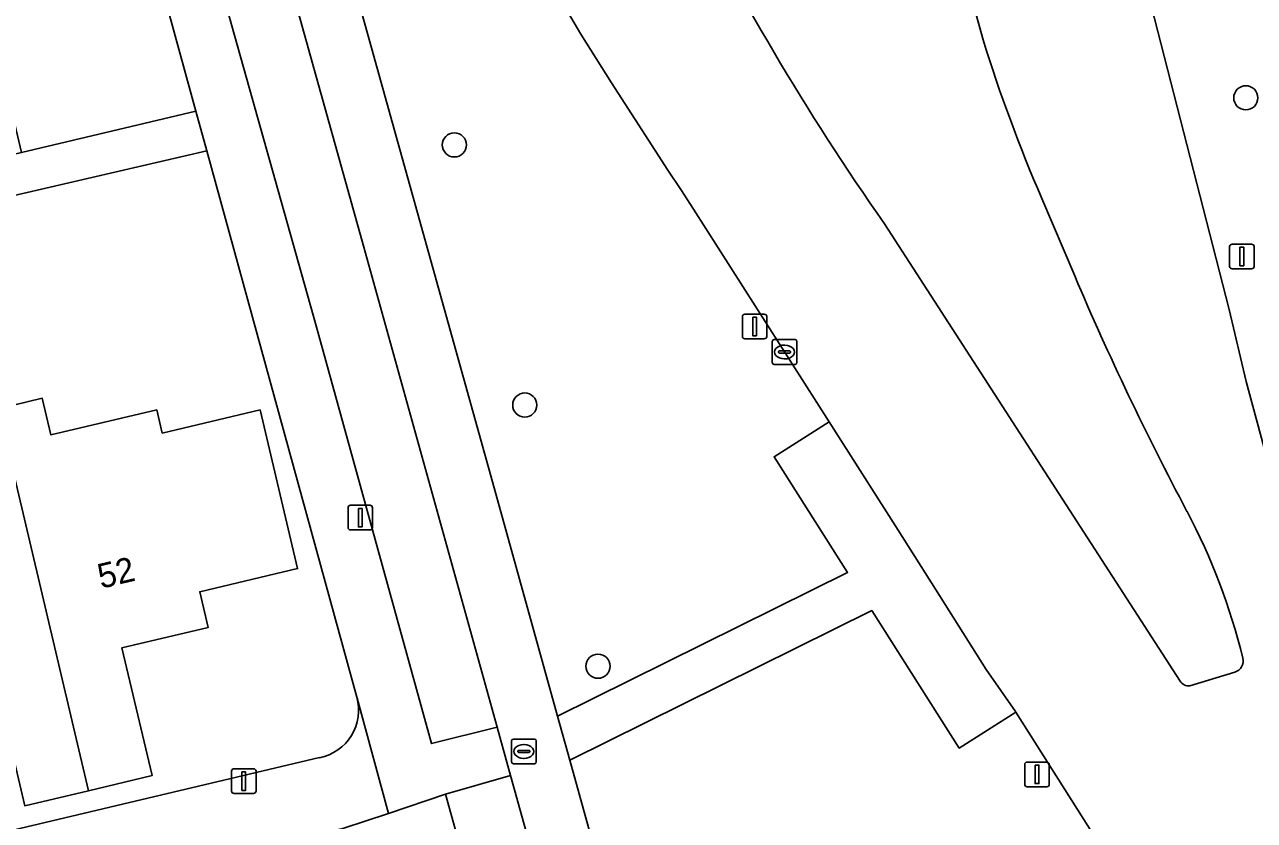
# Model space of a CAD drawing. Extents: x 158031 to 159244, y 380104 to 381214.
# Drawn here: x 159042.99 to 159092.81, y 380909.11 to 380941.34 of the extents above; entities that cross this region are included whole.
import ezdxf

# ---------------------------------------------------------------- set-up
doc = ezdxf.new("R2010")
doc.units = 0
for name, color, linetype in [('IMGEO_Berm_groen', 7, 'Continuous'), ('IMGEO_Boom', 7, 'Continuous'), ('IMGEO_Erf', 7, 'Continuous'), ('IMGEO_Fietspad_open', 7, 'Continuous'), ('IMGEO_Kolk', 7, 'Continuous'), ('IMGEO_Lichtmast', 7, 'Continuous'), ('IMGEO_Pand', 7, 'Continuous'), ('IMGEO_Pand_nummerreeks', 7, 'Continuous'), ('IMGEO_Rijbaan_lokaal_gesloten', 7, 'Continuous'), ('IMGEO_Rioolput', 7, 'Continuous'), ('IMGEO_Voetpad_open', 7, 'Continuous')]:
    doc.layers.add(name, color=color, linetype=linetype)

msp = doc.modelspace()

# ---------------------------------------------------------------- linework, layer by layer
at = {"layer": 'IMGEO_Berm_groen'}
for points in [[(159081.817, 380940.724), (159072.04, 380975.915)], [(159056.301, 380971.2), (159056.017, 380972.039), (159053.513, 380971.363), (159048.679, 380970.24), (159049.361, 380967.752), (159055.011, 380947.668), (159062.015, 380922.577), (159064.581, 380913.322), (159076.324, 380919.149), (159073.346, 380923.832), (159075.573, 380925.248), (159070.086, 380933.864)], [(159070.086, 380933.864), (159069.567, 380934.653), (159069.05, 380935.444), (159068.535, 380936.236), (159066.76, 380938.98), (159065.526, 380940.95), (159064.205, 380943.188), (159062.948, 380945.462), (159061.75, 380947.824), (159060.622, 380950.221), (159059.621, 380952.495), (159058.683, 380954.796), (159057.806, 380957.153), (159057.39, 380958.34), (159056.977, 380959.528), (159056.446, 380961.097), (159055.933, 380962.671), (159055.726, 380963.475), (159054.712, 380967.089), (159054.697, 380967.21)], [(159119.428, 380849.851), (159111.297, 380878.948), (159102.356, 380911.373), (159093.383, 380943.568), (159088.406, 380961.398), (159085.317, 380960.507), (159087.682, 380952.083), (159086.107, 380951.64), (159086.378, 380950.654), (159086.755, 380949.226), (159088.229, 380943.642), (159091.779, 380929.797), (159092.475, 380926.875), (159093.32, 380923.735), (159098.532, 380904.865), (159104.565, 380883.12), (159109.756, 380864.281)], [(159085.527, 380931.157), (159084.198, 380934.286)], [(159077.822, 380933.27), (159089.795, 380914.749)], [(159087.792, 380906.164), (159083.145, 380913.496), (159080.847, 380912.034), (159077.306, 380917.605), (159065.075, 380911.54), (159071.946, 380886.759), (159082.413, 380848.775), (159089.875, 380821.729), (159095.651, 380801.196), (159096.566, 380797.952), (159097.767, 380794.803), (159098.627, 380792.958), (159111.654, 380798.775), (159118.043, 380801.552), (159116.556, 380806.884), (159116.121, 380808.441)], [(159090.185, 380914.56), (159092.012, 380915.113)]]:
    msp.add_lwpolyline(points, dxfattribs=at)
for points in [[(159051.576, 380950.799), (159049.831, 380957.036), (159047.187, 380956.297), (159049.736, 380947.16), (159054.798, 380929.134), (159059.477, 380912.218), (159062.126, 380912.878), (159056.725, 380932.322)], [(159068.704, 380889.288), (159062.671, 380910.922), (159060.044, 380910.164), (159068.543, 380879.668), (159076.159, 380852.09), (159083.879, 380824.294), (159086.486, 380825.021), (159084.686, 380831.473), (159076.664, 380860.316)]]:
    msp.add_lwpolyline(points, close=True, dxfattribs=at)
for centre, radius, start, end in [((159164.098, 380993.852), 105.421, 197.15057, 215.07621), ((159141.579, 380959.167), 62.543, 197.15046, 203.44189), ((159198.389, 380979.126), 122.633, 203.02649, 207.96455), ((159067.595, 380909.67), 25.459, 13.6475, 27.994), ((159091.876, 380915.566), 0.473, 286.7675, 13.6334), ((159090.139, 380914.961), 0.404, 211.7043, 276.5846)]:
    msp.add_arc(centre, radius, start, end, dxfattribs=at)
at = {"layer": 'IMGEO_Boom'}
for centre in [(159092.458, 380938.37), (159060.396, 380936.464), (159063.249, 380925.927), (159066.215, 380915.353)]:
    msp.add_circle(centre, 0.489, dxfattribs=at)
at = {"layer": 'IMGEO_Erf'}
for points in [[(159035.811, 380965.891), (159037.225, 380959.926), (159038.295, 380960.18), (159039.18, 380956.443), (159038.11, 380956.19), (159038.536, 380954.389), (159038.65, 380953.909), (159040.024, 380948.109), (159041.402, 380942.297), (159042.858, 380936.15), (159049.925, 380937.824), (159041.695, 380967.765), (159041.265, 380969.328)], [(159050.364, 380936.227), (159035.448, 380932.774), (159016.511, 380928.391), (159016.167, 380929.876), (159014.206, 380929.413), (159011.265, 380928.718), (159008.323, 380928.023), (159005.381, 380927.328), (159002.44, 380926.633), (159001.418, 380926.392), (159000, 380926.056), (158999.499, 380925.937), (158996.552, 380925.239), (158999.868, 380911.016), (159000.467, 380908.449), (159000.889, 380906.639), (159002.601, 380899.259), (159054.938, 380911.648)], [(159056.446, 380914.101), (159050.364, 380936.227)], [(159041.911, 380925.781), (159043.704, 380926.205), (159044.055, 380924.72), (159048.341, 380925.734), (159048.565, 380924.791), (159052.526, 380925.728), (159054.045, 380919.302), (159050.083, 380918.365), (159050.424, 380916.924), (159046.927, 380916.097), (159048.151, 380910.92), (159045.572, 380910.31), (159042.994, 380909.701), (159041.769, 380914.887)]]:
    msp.add_lwpolyline(points, dxfattribs=at)
msp.add_arc((159054.557, 380913.572), 1.962, 281.2067, 15.6304, dxfattribs=at)
at = {"layer": 'IMGEO_Fietspad_open'}
for points in [[(159071.946, 380886.759), (159065.075, 380911.54), (159064.581, 380913.322), (159062.015, 380922.577), (159055.011, 380947.668), (159049.361, 380967.752), (159048.679, 380970.24), (159053.513, 380971.363), (159056.017, 380972.039), (159055.226, 380974.027), (159054.538, 380975.446)], [(159046.098, 380970.163), (159046.414, 380969.108), (159047.042, 380967.009), (159049.67, 380957.614), (159049.831, 380957.036), (159051.576, 380950.799), (159056.725, 380932.322), (159062.126, 380912.878), (159062.671, 380910.922), (159068.704, 380889.288), (159076.664, 380860.316)]]:
    msp.add_lwpolyline(points, dxfattribs=at)
at = {"layer": 'IMGEO_Kolk'}
for p, q in [((159073.346, 380928.576), (159074.198, 380928.576)), ((159073.271, 380927.65), (159073.271, 380928.502)), ((159073.53, 380928.07), (159073.53, 380928.082)), ((159073.573, 380928.119), (159073.971, 380928.119)), ((159073.759, 380928.356), (159073.784, 380928.356)), ((159074.014, 380928.082), (159074.014, 380928.07)), ((159074.272, 380928.502), (159074.272, 380927.65)), ((159074.198, 380927.576), (159073.346, 380927.576)), ((159073.968, 380928.033), (159073.57, 380928.033)), ((159073.782, 380927.796), (159073.757, 380927.796))]:
    msp.add_line(p, q, dxfattribs=at)
for points in [[(159073.346, 380928.576), (159074.198, 380928.576)], [(159073.271, 380927.65), (159073.271, 380928.502)], [(159074.272, 380928.502), (159074.272, 380927.65)], [(159074.198, 380927.576), (159073.346, 380927.576)]]:
    msp.add_lwpolyline(points, dxfattribs=at)
for centre, radius, start, end in [((159073.348, 380928.5), 0.0765, 91.552, 178.448), ((159073.348, 380928.5), 0.0765, 91.552, 178.448), ((159074.196, 380928.5), 0.0765, 1.552, 88.448), ((159074.196, 380928.5), 0.0765, 1.552, 88.448), ((159073.57, 380928.079), 0.0403, 85.8775, 175.7526), ((159073.567, 380928.069), 0.0366, 178.938, 274.7102), ((159073.971, 380928.076), 0.043, 264.8664, 352.4533), ((159073.975, 380928.081), 0.0386, 1.7309, 96.639), ((159073.348, 380927.652), 0.0765, 181.552, 268.448), ((159073.348, 380927.652), 0.0765, 181.552, 268.448), ((159074.196, 380927.652), 0.0765, 271.552, 358.448), ((159074.196, 380927.652), 0.0765, 271.552, 358.448)]:
    msp.add_arc(centre, radius, start, end, dxfattribs=at)
for centre, major_axis, ratio, start_param, end_param in [((159073.758, 380928.076), (-0.387, 0.002), 0.722429, 4.712389, 7.853982), ((159073.783, 380928.076), (-0.39, 0.002), 0.717154, 1.570796, 4.712389)]:
    msp.add_ellipse(centre, major_axis=major_axis, ratio=ratio, start_param=start_param, end_param=end_param, dxfattribs=at)
at = {"layer": 'IMGEO_Lichtmast'}
for p, q in [((159091.802, 380931.544), (159091.802, 380932.344)), ((159091.802, 380932.344), (159091.802, 380931.544)), ((159091.902, 380932.444), (159092.692, 380932.444)), ((159092.692, 380932.444), (159091.902, 380932.444)), ((159092.792, 380932.344), (159092.792, 380931.544)), ((159092.792, 380931.544), (159092.792, 380932.344)), ((159092.692, 380931.444), (159091.902, 380931.444)), ((159091.902, 380931.444), (159092.692, 380931.444)), ((159072.163, 380929.609), (159072.953, 380929.609)), ((159072.953, 380929.609), (159072.163, 380929.609)), ((159072.063, 380928.709), (159072.063, 380929.509)), ((159072.063, 380929.509), (159072.063, 380928.709)), ((159073.053, 380929.509), (159073.053, 380928.709)), ((159073.053, 380928.709), (159073.053, 380929.509)), ((159072.953, 380928.609), (159072.163, 380928.609)), ((159072.163, 380928.609), (159072.953, 380928.609)), ((159056.089, 380920.97), (159056.089, 380921.77)), ((159056.089, 380921.77), (159056.089, 380920.97)), ((159056.189, 380921.87), (159056.979, 380921.87)), ((159056.979, 380921.87), (159056.189, 380921.87)), ((159057.079, 380921.77), (159057.079, 380920.97)), ((159057.079, 380920.97), (159057.079, 380921.77)), ((159056.979, 380920.87), (159056.189, 380920.87)), ((159056.189, 380920.87), (159056.979, 380920.87)), ((159051.471, 380911.197), (159052.261, 380911.197)), ((159052.261, 380911.197), (159051.471, 380911.197)), ((159083.504, 380910.57), (159083.504, 380911.37)), ((159083.504, 380911.37), (159083.504, 380910.57)), ((159083.604, 380911.47), (159084.394, 380911.47)), ((159084.394, 380911.47), (159083.604, 380911.47)), ((159084.494, 380911.37), (159084.494, 380910.57)), ((159084.494, 380910.57), (159084.494, 380911.37)), ((159051.371, 380910.297), (159051.371, 380911.097)), ((159051.371, 380911.097), (159051.371, 380910.297)), ((159052.361, 380911.097), (159052.361, 380910.297)), ((159052.361, 380910.297), (159052.361, 380911.097)), ((159052.261, 380910.197), (159051.471, 380910.197)), ((159051.471, 380910.197), (159052.261, 380910.197)), ((159084.394, 380910.47), (159083.604, 380910.47)), ((159083.604, 380910.47), (159084.394, 380910.47))]:
    msp.add_line(p, q, dxfattribs=at)
for points in [[(159092.222, 380932.319), (159092.372, 380932.319), (159092.372, 380931.569), (159092.222, 380931.569), (159092.222, 380932.319)], [(159072.483, 380929.484), (159072.633, 380929.484), (159072.633, 380928.734), (159072.483, 380928.734), (159072.483, 380929.484)], [(159056.509, 380921.745), (159056.659, 380921.745), (159056.659, 380920.995), (159056.509, 380920.995), (159056.509, 380921.745)], [(159083.924, 380911.345), (159084.074, 380911.345), (159084.074, 380910.595), (159083.924, 380910.595), (159083.924, 380911.345)], [(159051.791, 380911.072), (159051.941, 380911.072), (159051.941, 380910.322), (159051.791, 380910.322), (159051.791, 380911.072)]]:
    msp.add_lwpolyline(points, dxfattribs=at)
for centre, start, end in [((159091.902, 380932.344), 90, 180), ((159091.902, 380932.344), 90, 180), ((159092.692, 380932.344), 0, 90), ((159092.692, 380932.344), 360, 90), ((159091.902, 380931.544), 180, 270), ((159091.902, 380931.544), 180, 270), ((159092.692, 380931.544), 270, 0), ((159092.692, 380931.544), 270, 0), ((159072.163, 380929.509), 90, 180), ((159072.163, 380929.509), 90, 180), ((159072.953, 380929.509), 0, 90), ((159072.953, 380929.509), 360, 90), ((159072.163, 380928.709), 180, 270), ((159072.163, 380928.709), 180, 270), ((159072.953, 380928.709), 270, 0), ((159072.953, 380928.709), 270, 0), ((159056.189, 380921.77), 90, 180), ((159056.189, 380921.77), 90, 180), ((159056.979, 380921.77), 0, 90), ((159056.979, 380921.77), 360, 90), ((159056.189, 380920.97), 180, 270), ((159056.189, 380920.97), 180, 270), ((159056.979, 380920.97), 270, 0), ((159056.979, 380920.97), 270, 0), ((159051.471, 380911.097), 90, 180), ((159051.471, 380911.097), 90, 180), ((159052.261, 380911.097), 0, 90), ((159052.261, 380911.097), 360, 90), ((159083.604, 380911.37), 90, 180), ((159083.604, 380911.37), 90, 180), ((159084.394, 380911.37), 0, 90), ((159084.394, 380911.37), 360, 90), ((159051.471, 380910.297), 180, 270), ((159051.471, 380910.297), 180, 270), ((159052.261, 380910.297), 270, 0), ((159052.261, 380910.297), 270, 0), ((159083.604, 380910.57), 180, 270), ((159083.604, 380910.57), 180, 270), ((159084.394, 380910.57), 270, 0), ((159084.394, 380910.57), 270, 0)]:
    msp.add_arc(centre, 0.1, start, end, dxfattribs=at)
at = {"layer": 'IMGEO_Pand'}
for points in [[(159041.911, 380925.781), (159045.572, 380910.31), (159048.151, 380910.92), (159046.927, 380916.097), (159050.424, 380916.924), (159050.083, 380918.365), (159054.045, 380919.302), (159052.526, 380925.728), (159048.565, 380924.791), (159048.341, 380925.734), (159044.055, 380924.72), (159043.704, 380926.205)], [(159041.911, 380925.781), (159040.123, 380925.358), (159040.483, 380923.835), (159036.476, 380922.888), (159038.479, 380914.109), (159041.769, 380914.887), (159042.994, 380909.701), (159045.572, 380910.31)]]:
    msp.add_lwpolyline(points, close=True, dxfattribs=at)
at = {"layer": 'IMGEO_Rijbaan_lokaal_gesloten'}
for points in [[(159122.877, 380804.219), (159126.483, 380805.296), (159126.461, 380805.357), (159126.434, 380805.435), (159125.469, 380808.188), (159124.668, 380810.67), (159123.815, 380813.549), (159122.769, 380817.239), (159120.99, 380823.748), (159115.543, 380843.507), (159109.756, 380864.281), (159104.565, 380883.12), (159098.532, 380904.865), (159093.32, 380923.735), (159092.475, 380926.875), (159091.779, 380929.797), (159088.229, 380943.642), (159086.755, 380949.226), (159086.378, 380950.654), (159086.107, 380951.64), (159080.09, 380973.554), (159078.932, 380977.771), (159072.04, 380975.915), (159081.817, 380940.724)], [(159064.205, 380943.188), (159065.526, 380940.95), (159066.76, 380938.98), (159068.535, 380936.236), (159069.05, 380935.444), (159069.567, 380934.653), (159070.086, 380933.864), (159075.573, 380925.248), (159078.369, 380920.862), (159079.884, 380918.469), (159081.942, 380915.219), (159083.133, 380913.515), (159083.145, 380913.496), (159087.792, 380906.164)], [(159084.198, 380934.286), (159085.527, 380931.157)], [(159089.795, 380914.749), (159077.822, 380933.27)], [(159092.012, 380915.113), (159090.185, 380914.56)]]:
    msp.add_lwpolyline(points, dxfattribs=at)
for centre, radius, start, end in [((159164.098, 380993.852), 105.421, 197.15057, 215.07621), ((159141.579, 380959.167), 62.543, 197.15046, 203.44189), ((159198.389, 380979.126), 122.633, 203.02649, 207.96455), ((159067.595, 380909.67), 25.459, 13.6475, 27.994), ((159091.876, 380915.566), 0.473, 286.7675, 13.6334), ((159090.139, 380914.961), 0.404, 211.7043, 276.5846)]:
    msp.add_arc(centre, radius, start, end, dxfattribs=at)
at = {"layer": 'IMGEO_Rioolput'}
for p, q in [((159062.711, 380911.473), (159062.711, 380912.325)), ((159062.786, 380912.399), (159063.638, 380912.399)), ((159063.199, 380912.179), (159063.224, 380912.179)), ((159063.712, 380912.325), (159063.712, 380911.473)), ((159062.97, 380911.893), (159062.97, 380911.905)), ((159063.408, 380911.856), (159063.01, 380911.856)), ((159063.013, 380911.942), (159063.411, 380911.942)), ((159063.222, 380911.619), (159063.197, 380911.619)), ((159063.454, 380911.905), (159063.454, 380911.893)), ((159063.638, 380911.399), (159062.786, 380911.399))]:
    msp.add_line(p, q, dxfattribs=at)
for points in [[(159062.711, 380911.473), (159062.711, 380912.325)], [(159062.786, 380912.399), (159063.638, 380912.399)], [(159063.712, 380912.325), (159063.712, 380911.473)], [(159063.638, 380911.399), (159062.786, 380911.399)]]:
    msp.add_lwpolyline(points, dxfattribs=at)
for centre, radius, start, end in [((159062.788, 380912.323), 0.0765, 91.552, 178.448), ((159062.788, 380912.323), 0.0765, 91.552, 178.448), ((159063.636, 380912.323), 0.0765, 1.552, 88.448), ((159063.636, 380912.323), 0.0765, 1.552, 88.448), ((159063.01, 380911.902), 0.0403, 85.8775, 175.7526), ((159063.007, 380911.892), 0.0366, 178.938, 274.7102), ((159063.411, 380911.899), 0.043, 264.8664, 352.4533), ((159063.415, 380911.904), 0.0386, 1.7309, 96.639), ((159062.788, 380911.475), 0.0765, 181.552, 268.448), ((159062.788, 380911.475), 0.0765, 181.552, 268.448), ((159063.636, 380911.475), 0.0765, 271.552, 358.448), ((159063.636, 380911.475), 0.0765, 271.552, 358.448)]:
    msp.add_arc(centre, radius, start, end, dxfattribs=at)
for centre, major_axis, ratio, start_param, end_param in [((159063.198, 380911.899), (-0.387, 0.002), 0.722429, 4.712389, 7.853982), ((159063.223, 380911.899), (-0.39, 0.002), 0.717154, 1.570796, 4.712389)]:
    msp.add_ellipse(centre, major_axis=major_axis, ratio=ratio, start_param=start_param, end_param=end_param, dxfattribs=at)
at = {"layer": 'IMGEO_Voetpad_open'}
for points in [[(159013.568, 380970.98), (159014.721, 380966.115), (159015.618, 380962.332), (159016.661, 380957.932), (159018.38, 380950.982), (159018.666, 380949.773), (159019.819, 380944.907), (159021.584, 380937.579), (159022.734, 380932.714), (159023.022, 380931.495), (159020.089, 380930.802), (159017.148, 380930.107), (159016.167, 380929.876), (159016.511, 380928.391), (159035.448, 380932.774), (159050.364, 380936.227), (159049.925, 380937.824), (159042.858, 380936.15), (159034.126, 380934.082), (159024.419, 380931.783), (159022.926, 380938.082), (159017.422, 380961.305), (159016.057, 380967.064), (159014.587, 380973.267)], [(159041.265, 380969.328), (159041.695, 380967.765), (159049.925, 380937.824), (159050.364, 380936.227), (159056.446, 380914.101), (159056.459, 380914.061), (159057.725, 380909.391), (159060.044, 380910.164), (159062.671, 380910.922), (159062.126, 380912.878), (159059.477, 380912.218), (159054.798, 380929.134), (159049.736, 380947.16)], [(159035.996, 380904.156), (159041.4, 380905.412), (159049.653, 380907.364), (159055.875, 380908.775), (159057.725, 380909.391), (159056.459, 380914.061), (159056.446, 380914.101)], [(159054.938, 380911.648), (159002.601, 380899.259), (159003.793, 380894.266), (159004.185, 380894.36), (159007.183, 380881.806), (159009.417, 380882.343), (159007.857, 380889.089), (159009.806, 380889.539), (159009.57, 380890.529), (159008.575, 380894.702), (159008.501, 380895.012), (159008.408, 380895.406), (159010.425, 380895.887), (159009.936, 380897.898), (159014.974, 380899.081), (159022.01, 380900.754), (159022.56, 380898.502), (159024.723, 380899.015), (159024.199, 380901.266), (159029.212, 380902.488), (159029.676, 380900.593), (159031.673, 380901.018), (159034.663, 380901.723)], [(159094.352, 380786.71), (159097.8, 380788.128), (159097.574, 380789.185), (159097.254, 380790.218), (159096.843, 380791.218), (159096.425, 380792.035), (159093.257, 380790.603), (159092.971, 380791.867), (159090.618, 380800.286), (159085.083, 380819.956), (159084.441, 380822.269), (159087.051, 380822.998), (159086.486, 380825.021), (159083.879, 380824.294), (159076.159, 380852.09), (159068.543, 380879.668), (159060.044, 380910.164), (159057.725, 380909.391), (159055.875, 380908.775)]]:
    msp.add_lwpolyline(points, dxfattribs=at)
msp.add_lwpolyline([(159077.306, 380917.605), (159080.847, 380912.034), (159083.145, 380913.496), (159083.133, 380913.515), (159081.942, 380915.219), (159079.884, 380918.469), (159078.369, 380920.862), (159075.573, 380925.248), (159073.346, 380923.832), (159076.324, 380919.149), (159064.581, 380913.322), (159065.075, 380911.54)], close=True, dxfattribs=at)
msp.add_arc((159054.557, 380913.572), 1.962, 281.2067, 15.6304, dxfattribs=at)

# ---------------------------------------------------------------- texts
at = {"layer": 'IMGEO_Pand_nummerreeks'}
msp.add_text('52', height=1, rotation=13.3157, dxfattribs=at).set_placement((159046.081, 380918.486))

doc.saveas('drawing.dxf')
